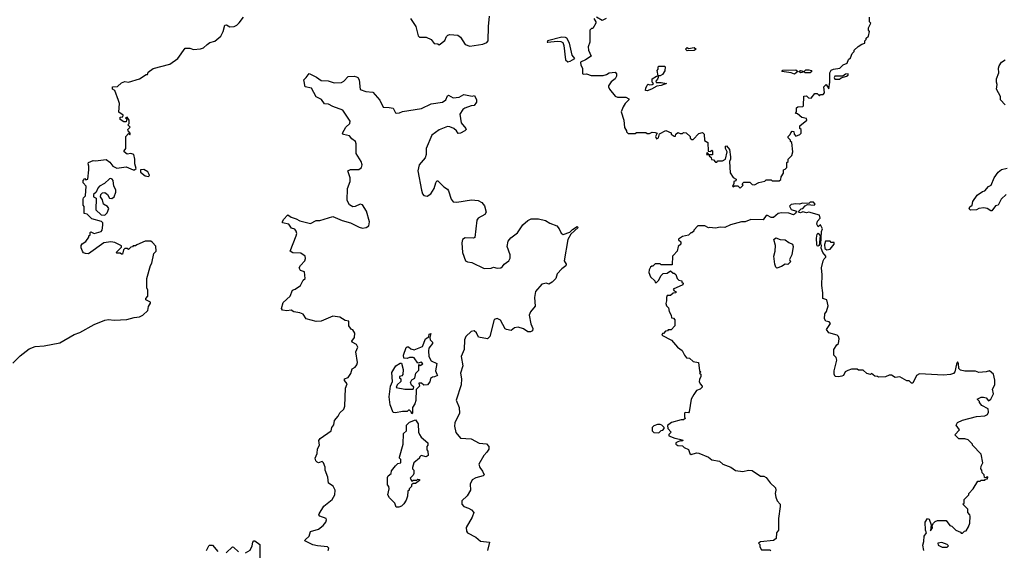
# Model space of a CAD drawing. Extents: x 2240384 to 2404287, y 351326 to 526670.
# Tile 273 of 309: x 2358034 to 2366370, y 453356 to 457844. Entities that reach past the tile are written whole.
import ezdxf

# ---------------------------------------------------------------- set-up
doc = ezdxf.new("R2010")
doc.units = 0

msp = doc.modelspace()

# ---------------------------------------------------------------- linework, layer by layer
at = {"layer": '0CON20XD'}
for points in [[(2357975, 454938.8), (2358038.8, 455001.2), (2358115, 455061.2), (2358165, 455078.8), (2358240, 455085), (2358375, 455110), (2358495, 455181.2), (2358541.7, 455198.3), (2358665, 455266), (2358755, 455301.2), (2358785, 455308.8), (2358835, 455303.3), (2358940.7, 455309.3), (2359003.9, 455326.1), (2359049.3, 455330.7), (2359076.4, 455343.6), (2359117.5, 455385), (2359123, 455417), (2359140, 455445), (2359140, 455455), (2359102.5, 455475), (2359103, 455487), (2359120, 455505), (2359120, 455555), (2359110, 455575), (2359110, 455655), (2359140, 455765), (2359152.5, 455785), (2359170, 455865), (2359190, 455885), (2359187, 455927), (2359159.3, 455959.3), (2359145, 455970), (2359095, 455970), (2359025, 455940), (2359015, 455930), (2358995, 455930), (2358988.3, 455921.7), (2358975, 455920), (2358955, 455900), (2358945, 455910), (2358925, 455910), (2358913, 455897), (2358905, 455860), (2358895, 455860), (2358885, 455870), (2358855, 455870), (2358850, 455875), (2358895, 455920), (2358895, 455930), (2358839.2, 455959.2), (2358805, 455964), (2358745, 455956.7), (2358615, 455863.3), (2358590, 455865), (2358573.3, 455873.3), (2358566.7, 455886.7), (2358553.6, 455913.6), (2358553.3, 455935), (2358562, 455948), (2358593, 455967), (2358620, 456005), (2358620, 456015), (2358630, 456025), (2358630, 456045), (2358635, 456050), (2358665, 456036.7), (2358725, 456053.3), (2358733.3, 456065), (2358736.4, 456106.4), (2358737.5, 456125), (2358726.2, 456136.2), (2358645, 456160), (2358605, 456200), (2358580, 456205), (2358580, 456265), (2358572.5, 456275), (2358570, 456325), (2358573, 456337), (2358590, 456355), (2358597.5, 456435), (2358570, 456465), (2358570, 456485), (2358585, 456500), (2358595, 456490), (2358610, 456495), (2358620, 456575), (2358620, 456605), (2358612.5, 456625), (2358617.5, 456635), (2358655, 456653.3), (2358675, 456650), (2358765, 456660), (2358797.7, 456637.7), (2358823.3, 456605), (2358855, 456588), (2358935, 456600.6), (2358995, 456572.9), (2359006.7, 456573.3), (2359021.2, 456585), (2359008.6, 456625), (2359008.8, 456665), (2359000, 456705), (2358975, 456712.5), (2358945, 456707.5), (2358917.5, 456725), (2358917.5, 456735), (2358932.5, 456755), (2358933, 456857), (2358955, 456880), (2358965, 456870), (2358970, 456875), (2358970, 456885), (2358953, 456903), (2358950, 456915), (2358970, 456935), (2358950, 456955), (2358960, 456965), (2358960, 456995), (2358945, 457020), (2358930, 457015), (2358940, 457005), (2358935, 456980), (2358915, 456980), (2358885, 457000), (2358885, 457020), (2358907.5, 457022.5), (2358910, 457035), (2358873, 457063), (2358877.5, 457135), (2358871.7, 457161.7), (2358840, 457245), (2358820, 457255), (2358820, 457275), (2358861.7, 457278.3), (2358895, 457310), (2358925, 457320), (2358955, 457316.7), (2359047, 457343), (2359105, 457380), (2359115, 457380), (2359120.7, 457399.3), (2359165, 457432.5), (2359305, 457467.5), (2359373, 457517), (2359435, 457602.5), (2359475, 457602.5), (2359505, 457592.5), (2359565, 457597.5), (2359590, 457605), (2359620, 457635), (2359645, 457650), (2359687, 457663), (2359737.5, 457705), (2359757.5, 457745), (2359771.7, 457798.3), (2359785, 457800), (2359813.6, 457783.6), (2359850, 457785), (2359873, 457797), (2359893, 457817), (2359927.5, 457865)], [(2361343.3, 457855), (2361386.7, 457785), (2361408.3, 457708.3), (2361420, 457695), (2361475, 457697.5), (2361516.4, 457676.4), (2361543, 457643), (2361575, 457640), (2361585, 457630), (2361633, 457667), (2361647.5, 457702.5), (2361657.5, 457712.5), (2361675, 457717.5), (2361743, 457713), (2361765, 457696.2), (2361804.7, 457634.7), (2361845, 457618.6), (2361955, 457636.2), (2361989.6, 457650.4), (2362001.1, 457665), (2362002.8, 457785), (2362011.5, 457875)], [(2362893.8, 457855), (2362912.5, 457825), (2362912.5, 457815), (2362885, 457770), (2362875, 457770), (2362860, 457755), (2362860, 457655), (2362847.5, 457615), (2362850, 457585), (2362872.5, 457535), (2362825, 457503.8), (2362782.5, 457485), (2362785, 457460), (2362800, 457435), (2362798.3, 457388.3), (2362805, 457382.5), (2362833.3, 457386.7), (2362872.4, 457372.4), (2362975, 457373.1), (2363000.9, 457379.1), (2363025, 457393.3), (2363075, 457400), (2363087.5, 457385), (2363087.5, 457365), (2363076.4, 457343.6), (2363040.7, 457319.3), (2363020, 457285), (2363020, 457275), (2363027.5, 457255), (2363076.4, 457196.4), (2363095, 457187.5), (2363165, 457187.5), (2363190, 457175), (2363190, 457165), (2363160, 457135), (2363143, 457107), (2363127.5, 457065), (2363147.5, 456995), (2363153, 456933), (2363170, 456905), (2363170, 456895), (2363185, 456880), (2363245, 456880), (2363255, 456890), (2363335, 456890), (2363345, 456880), (2363365, 456880), (2363388.3, 456891.7), (2363415, 456890), (2363430, 456885), (2363417.5, 456855), (2363425, 456837.5), (2363442.5, 456845), (2363451.7, 456878.3), (2363505, 456907.5), (2363548.3, 456888.3), (2363550, 456875), (2363575, 456860), (2363585, 456860), (2363590, 456875), (2363605, 456890), (2363625, 456880), (2363645, 456880), (2363655, 456890), (2363677, 456887), (2363710, 456855), (2363711.7, 456841.7), (2363725, 456830), (2363735, 456830), (2363785, 456880), (2363815, 456890), (2363830, 456875), (2363831.7, 456821.7), (2363860, 456805), (2363861.7, 456731.7), (2363885, 456730), (2363895, 456740), (2363900, 456735), (2363898.3, 456701.7), (2363870, 456700), (2363855, 456720), (2363850, 456705), (2363870, 456700), (2363871.7, 456691.7), (2363888.3, 456678.3), (2363891.7, 456661.7), (2363908.3, 456658.3), (2363925, 456640), (2363935, 456640), (2363945, 456650), (2363985, 456650), (2364010, 456665), (2364022.5, 456725), (2364010, 456755), (2364010, 456775), (2364018.3, 456778.3), (2364042.5, 456745), (2364053, 456683), (2364052.5, 456665), (2364042.5, 456645), (2364047.7, 456547.7), (2364075, 456510), (2364100, 456495), (2364098.3, 456481.7), (2364080, 456475), (2364080, 456455), (2364070, 456435), (2364075, 456430), (2364085, 456440), (2364115, 456440), (2364135, 456420), (2364160, 456445), (2364150, 456455), (2364165, 456470), (2364215, 456470), (2364235, 456450), (2364255, 456447.5), (2364293, 456467), (2364341.7, 456478.3), (2364355, 456490), (2364395, 456490), (2364405, 456480), (2364465, 456480), (2364478.3, 456491.7), (2364480, 456515), (2364500, 456545), (2364500, 456575), (2364515, 456580), (2364530, 456595), (2364530, 456635), (2364540, 456645), (2364540, 456665), (2364570, 456695), (2364580, 456725), (2364570, 456805), (2364560, 456815), (2364560, 456825), (2364540, 456845), (2364540, 456855), (2364558.3, 456871.7), (2364561.7, 456888.3), (2364575, 456900), (2364588.3, 456898.3), (2364590, 456875), (2364605, 456860), (2364638.3, 456871.7), (2364650, 456885), (2364650, 456915), (2364640, 456925), (2364640, 456945), (2364697.5, 456995), (2364695, 457007.5), (2364655, 457017.5), (2364618.3, 457048.3), (2364601.7, 457051.7), (2364610, 457065), (2364611.7, 457098.3), (2364623, 457107), (2364665, 457110), (2364670, 457115), (2364671.7, 457198.3), (2364695, 457200), (2364711.7, 457181.7), (2364735, 457180), (2364765, 457220), (2364785, 457220), (2364805, 457200), (2364815, 457210), (2364835, 457210), (2364847.5, 457225), (2364843, 457277), (2364863, 457297), (2364885, 457260), (2364893.3, 457315), (2364894.2, 457395), (2364902.9, 457417.1), (2364923.6, 457426.4), (2364977.5, 457435), (2365005, 457462.5), (2365040, 457475), (2365051.7, 457508.3), (2365068.3, 457521.7), (2365083, 457557), (2365100, 457575), (2365100, 457585), (2365133, 457617), (2365163, 457637), (2365190, 457645), (2365190, 457665), (2365200, 457675), (2365201.7, 457688.3), (2365220, 457705), (2365227.5, 457745), (2365220, 457755), (2365220, 457775), (2365240, 457815), (2365230, 457825), (2365230, 457865)], [(2363000, 457855), (2362965, 457837.5), (2362916, 457866)], [(2362675, 457488.5), (2362695, 457494.4), (2362732.5, 457515), (2362712, 457545), (2362690, 457645), (2362667, 457687), (2362654.2, 457694.2), (2362622.7, 457697.3), (2362502.5, 457665), (2362500, 457655), (2362505, 457654.2), (2362585, 457661.9), (2362615, 457659.4), (2362631.1, 457651.1), (2362641.5, 457625), (2362653.5, 457505), (2362675, 457488.5)], [(2363685, 457580), (2363670, 457595), (2363685, 457610), (2363695, 457600), (2363745, 457610), (2363760, 457595), (2363745, 457582.5), (2363685, 457580)], [(2366378, 457125), (2366336.7, 457165), (2366336.7, 457195), (2366304, 457255), (2366310, 457295), (2366302.5, 457315), (2366303.8, 457345), (2366323.3, 457395), (2366320, 457435), (2366326.1, 457453.9), (2366345, 457483.3), (2366376.7, 457505)], [(2363455, 457370), (2363440, 457370), (2363430, 457415), (2363440, 457425), (2363440, 457445), (2363445, 457450), (2363491.7, 457451.7), (2363497.5, 457445), (2363495, 457410), (2363475, 457380), (2363455, 457370)], [(2364595, 457383.3), (2364565, 457395.8), (2364487.5, 457405), (2364495, 457415.7), (2364605, 457419.4), (2364623.3, 457405), (2364595, 457383.3)], [(2364725, 457393.1), (2364684.1, 457394.1), (2364675, 457402.5), (2364645, 457393.3), (2364630, 457405), (2364645, 457413.3), (2364675, 457406.7), (2364690.7, 457419.3), (2364715, 457420.5), (2364733.8, 457415), (2364739.2, 457405), (2364725, 457393.1)], [(2360646.7, 453355), (2360652.5, 453375), (2360640, 453385), (2360555, 453392.9), (2360515, 453403.5), (2360449.2, 453435), (2360451.1, 453445), (2360483.9, 453475), (2360495.9, 453514.1), (2360563.5, 453535), (2360602.5, 453565), (2360626.7, 453595), (2360632.5, 453615), (2360628, 453625), (2360574.2, 453645), (2360567.3, 453655), (2360570, 453665), (2360610.2, 453729.8), (2360679.2, 453785), (2360700.8, 453825), (2360704, 453865), (2360687, 453897), (2360649.2, 453925), (2360643.1, 453975), (2360620, 454035), (2360619.3, 454059.3), (2360607, 454097), (2360595, 454106.2), (2360565, 454096.7), (2360551.7, 454101.7), (2360542.3, 454112.3), (2360536.2, 454135), (2360553.3, 454175), (2360554, 454215), (2360571.2, 454245), (2360566.2, 454285), (2360577.7, 454302.3), (2360670, 454365), (2360676.1, 454393.9), (2360692.3, 454417.7), (2360700, 454455), (2360730.3, 454489.7), (2360745, 454518), (2360779.3, 454550.7), (2360786.2, 454575), (2360792.7, 454727.3), (2360807.5, 454765), (2360785, 454792.5), (2360782.5, 454805), (2360813.9, 454816.1), (2360838.6, 454851.4), (2360849.3, 454890.7), (2360875, 454906), (2360888.5, 454925), (2360893.5, 454945), (2360880.8, 455035), (2360896.7, 455075), (2360886.2, 455096.2), (2360847.5, 455115), (2360846.7, 455125), (2360867.5, 455155), (2360871.7, 455191.7), (2360855, 455220), (2360843.6, 455223.6), (2360820, 455255), (2360820, 455295), (2360788.3, 455298.3), (2360745, 455327.5), (2360685, 455337.5), (2360587.2, 455292.8), (2360545, 455292.5), (2360460, 455315), (2360432.7, 455352.7), (2360405, 455364.2), (2360354.2, 455374.2), (2360333, 455387), (2360295, 455381.2), (2360257.5, 455387.5), (2360250.7, 455400.7), (2360265, 455452.5), (2360325, 455506.7), (2360344, 455556), (2360365, 455563.3), (2360412.5, 455595), (2360435, 455640), (2360450, 455655), (2360445, 455710), (2360411.7, 455721.7), (2360400, 455745), (2360410, 455765), (2360446.7, 455803.3), (2360452.5, 455825), (2360450, 455845), (2360415, 455870), (2360345, 455871.2), (2360323.8, 455885), (2360375.7, 456015.7), (2360380, 456035), (2360375.5, 456055.5), (2360362, 456072), (2360335, 456081.2), (2360313.3, 456115), (2360260, 456125), (2360257.5, 456135), (2360266.4, 456153.6), (2360305, 456192.5), (2360333.2, 456173.2), (2360375, 456160.6), (2360405, 456142.5), (2360495, 456120), (2360545, 456146.2), (2360575, 456145.7), (2360685, 456179.2), (2360765, 456144.2), (2360835.9, 456125.9), (2360908.3, 456088.3), (2360935, 456080.8), (2360967.5, 456085), (2360989.2, 456100.8), (2360996.2, 456135), (2360970, 456225), (2360935, 456277.5), (2360915, 456282.5), (2360875, 456262.5), (2360855, 456260), (2360825, 456278.8), (2360807.1, 456315), (2360809.5, 456415), (2360830.8, 456475), (2360830.8, 456505), (2360811.2, 456565), (2360835.8, 456575.8), (2360905, 456576.2), (2360928.8, 456595), (2360934, 456615), (2360925.6, 456645.6), (2360883.1, 456713.1), (2360883.3, 456795), (2360877.5, 456815), (2360846.9, 456836.9), (2360825, 456862), (2360775, 456872.5), (2360768, 456885), (2360795, 456934), (2360829.2, 456965), (2360832.5, 456985), (2360768.9, 457078.9), (2360685, 457108.9), (2360649.2, 457129.2), (2360613.3, 457133.3), (2360587.7, 457167.7), (2360545, 457190.8), (2360505.7, 457265.7), (2360451.2, 457275), (2360440, 457335), (2360460, 457355)], [(2360460, 457355), (2360485, 457387.5), (2360547.1, 457357.1), (2360585, 457330.5), (2360645, 457328.1), (2360695, 457308.8), (2360758, 457312), (2360777.1, 457322.9), (2360815, 457364), (2360865, 457366.2), (2360885, 457361.2), (2360895.7, 457355.7), (2360909.2, 457335), (2360915, 457253.3), (2360965, 457237.5), (2361025, 457231.4), (2361083.6, 457163.6), (2361112.2, 457105), (2361162.6, 457102.6), (2361194.4, 457094.4), (2361215, 457057.5), (2361224.1, 457054.1), (2361250, 457055), (2361275, 457068.8), (2361436.8, 457093.2), (2361516.9, 457133.1), (2361613.3, 457146.7), (2361640.8, 457165), (2361655, 457200), (2361665, 457206.7), (2361705, 457184.2), (2361755, 457188.6), (2361795, 457210.8), (2361865, 457197.5), (2361885, 457202.5), (2361902.5, 457165), (2361900, 457145), (2361880.7, 457119.3), (2361856.4, 457116.4), (2361803.2, 457096.8), (2361785.7, 457084.3), (2361760.8, 457045), (2361770.9, 456970.9), (2361812, 456925), (2361813.8, 456915), (2361803.8, 456905), (2361765, 456882.9), (2361745, 456880), (2361730.8, 456905), (2361710, 456925), (2361675, 456939.1), (2361655, 456940.4), (2361585, 456912.5), (2361523.3, 456866.7), (2361474.3, 456755), (2361475.6, 456705), (2361468.1, 456675), (2361416, 456615), (2361405.8, 456565), (2361435, 456402.5), (2361445, 456370), (2361455, 456358), (2361485, 456352.5), (2361515, 456371.2), (2361542.5, 456415), (2361556.7, 456465), (2361565, 456480), (2361575, 456480), (2361625, 456430), (2361655, 456411.2), (2361665, 456396.2), (2361687.8, 456325), (2361704.1, 456304.1), (2361735, 456300), (2361859.1, 456320.9), (2361915.5, 456315.5), (2361946.8, 456296.8), (2361969.1, 456269.1), (2361982.5, 456215), (2361971.2, 456195), (2361916.7, 456165), (2361905, 456147.1), (2361888.2, 456001.8), (2361875, 455996.5), (2361805, 455997.5), (2361782, 455985), (2361776.1, 455956.1), (2361784, 455875), (2361808, 455805), (2361825, 455796), (2361860.8, 455790.8), (2361965, 455739.2), (2362025, 455743.5), (2362045, 455750.8), (2362075, 455741.9), (2362106, 455744), (2362121.8, 455755), (2362135, 455776.2), (2362175, 455804), (2362185, 455827.5), (2362186.3, 455853.7), (2362162.1, 455925), (2362169, 455971), (2362191.6, 455998.4), (2362247.6, 456042.4), (2362292.6, 456107.4), (2362334.6, 456145.4), (2362365, 456158.9), (2362425, 456160.6), (2362485, 456145.8), (2362523.2, 456123.2), (2362580.4, 456100.4), (2362600.8, 456075), (2362617.4, 456037.4), (2362635, 456027.8), (2362692.2, 456047.8), (2362715, 456069.6), (2362755, 456093.8), (2362762, 456085), (2362699.1, 456030.9), (2362674.2, 455985), (2362643.8, 455805), (2362660, 455775), (2362658.3, 455761.7), (2362625, 455736.2), (2362585.7, 455694.3), (2362574, 455656), (2362543.3, 455625), (2362515, 455606.7), (2362495, 455614), (2362453.1, 455606.9), (2362400, 455545), (2362391.1, 455495), (2362398.1, 455421.9), (2362358.2, 455371.8), (2362347.5, 455345), (2362361.3, 455271.3), (2362377.9, 455232.1), (2362376.4, 455213.6), (2362357.5, 455205), (2362335, 455204.4), (2362299.3, 455229.3), (2362255, 455243.5), (2362222.5, 455237.5), (2362195, 455213.8), (2362155, 455222.5), (2362145, 455230), (2362103.4, 455303.4), (2362075, 455317.5), (2362051.2, 455308.8), (2362012.9, 455165), (2361995, 455143.3), (2361917.5, 455157.5), (2361901.4, 455195), (2361881.9, 455211.9), (2361855, 455206.4), (2361810.8, 455165), (2361800.4, 455135), (2361797.6, 455055), (2361771.6, 454995), (2361786.9, 454915), (2361765.2, 454855), (2361773.1, 454805), (2361770.7, 454755), (2361730.3, 454625), (2361754.3, 454565), (2361757.6, 454515), (2361716.9, 454433.1), (2361714.7, 454404.8), (2361725, 454352.5), (2361765, 454303.8), (2361855, 454298.7), (2361925, 454261.2), (2361987.3, 454257.3), (2362006.4, 454235), (2362005, 454211.2), (2361990, 454185), (2361962.9, 454157.1), (2361922.5, 454085), (2361928.9, 454055), (2361952.2, 454025), (2361965.9, 453994.1), (2361957.5, 453985), (2361895, 453970), (2361865, 453951.2), (2361848.1, 453915), (2361851.4, 453865), (2361822, 453818), (2361776.7, 453775), (2361776.7, 453745), (2361795, 453726.7), (2361835, 453713.3), (2361858.3, 453698.3), (2361877.5, 453675), (2361863.8, 453635), (2361815, 453547.5), (2361817.3, 453517.3), (2361824.2, 453504.2), (2361895, 453465.8), (2361935, 453432.5), (2362012.5, 453425), (2361994.2, 453355)], [(2363345, 457243.3), (2363333.3, 457245), (2363333.8, 457265), (2363345, 457290), (2363355, 457297.5), (2363365, 457292.5), (2363390, 457295), (2363400, 457305), (2363390, 457315), (2363390, 457345), (2363425, 457367.5), (2363440, 457370), (2363440, 457355), (2363435, 457340), (2363420, 457325), (2363421.7, 457311.7), (2363463.6, 457313.6), (2363510, 457305), (2363465, 457286.2), (2363428.3, 457281.7), (2363382.5, 457255), (2363345, 457243.3)], [(2364975, 457340), (2364988.3, 457351.7), (2365035, 457366.7), (2365047.5, 457375), (2365047.5, 457385), (2365025, 457383.3), (2365003.3, 457366.7), (2364935, 457366.2), (2364930, 457355), (2364935, 457340), (2364975, 457340)], [(2359125, 456517.5), (2359132.5, 456525), (2359131.2, 456535), (2359117.3, 456557.3), (2359085, 456576.2), (2359057, 456573), (2359056.7, 456555), (2359095, 456524.5), (2359125, 456517.5)], [(2366385, 456366.7), (2366343.2, 456326.8), (2366316.7, 456275), (2366295, 456270), (2366265, 456227.5), (2366255, 456226.7), (2366225.6, 456245.6), (2366196.7, 456253.3), (2366155, 456246), (2366134.4, 456235.6), (2366084.2, 456234.2), (2366073.8, 456245), (2366078.8, 456261.2), (2366097.5, 456275), (2366102.5, 456305), (2366140.8, 456359.2), (2366185, 456391.2), (2366205, 456397.5), (2366235, 456432.5), (2366260, 456445), (2366285, 456507.5), (2366318.8, 456555), (2366345, 456576.2), (2366395, 456587.1)], [(2358755, 456190), (2358775, 456210), (2358787.7, 456247.7), (2358777.5, 456265), (2358743, 456283), (2358735, 456320), (2358717.5, 456345), (2358720, 456365), (2358735, 456380), (2358755, 456382.5), (2358777.5, 456365), (2358795, 456333.3), (2358815, 456330.8), (2358834, 456345), (2358848.6, 456385), (2358847.5, 456405), (2358831.2, 456435), (2358825, 456482.5), (2358815.9, 456495.9), (2358805, 456500), (2358795, 456497.5), (2358753, 456457), (2358710, 456435), (2358695, 456420), (2358680, 456385), (2358660, 456365), (2358660, 456345), (2358680, 456335), (2358678, 456235), (2358725, 456193.3), (2358755, 456190)], [(2365687.5, 453355), (2365679.3, 453400.7), (2365688.3, 453431.7), (2365691.2, 453475), (2365710, 453505), (2365703, 453527), (2365700, 453595), (2365720, 453625), (2365735, 453620), (2365751.7, 453571.7), (2365745, 453520), (2365762.5, 453545), (2365760, 453565), (2365770, 453585), (2365785, 453600), (2365805, 453607.5), (2365877, 453607), (2365910, 453565), (2365925, 453560), (2365960, 453525), (2365998.3, 453508.3), (2366005, 453500), (2366015, 453500), (2366031.7, 453518.3), (2366048.3, 453521.7), (2366067.5, 453555), (2366077.5, 453585), (2366080, 453645), (2366077, 453657), (2366060, 453675), (2366060, 453705), (2366020, 453745), (2366030, 453755), (2366030, 453785), (2366070, 453825), (2366070, 453835), (2366107.5, 453875), (2366145, 453940), (2366165, 453940), (2366175, 453950), (2366205, 453950), (2366211.7, 453958.3), (2366228.3, 453961.7), (2366230, 453975), (2366225, 453980), (2366215, 453970), (2366201.7, 453971.7), (2366200, 453995), (2366181.7, 454011.7), (2366180, 454035), (2366170, 454045), (2366173, 454067), (2366187.5, 454095), (2366175, 454170), (2366100, 454245), (2366100, 454255), (2366065, 454290), (2366035, 454300), (2365985, 454300), (2365951.7, 454331.7), (2365990, 454375), (2365962.5, 454415), (2365973.6, 454436.4), (2366015, 454457.5), (2366135, 454488.6), (2366205, 454491.9), (2366228, 454505), (2366237, 454523), (2366232.5, 454552.5), (2366180.7, 454580.7), (2366160, 454605), (2366160, 454615), (2366140, 454635), (2366175, 454651.2), (2366195, 454651.2), (2366216.1, 454646.1), (2366235, 454620), (2366256.4, 454633.6), (2366279.3, 454680.7), (2366271.2, 454718.8), (2366290, 454755), (2366289.2, 454795), (2366277.1, 454845), (2366245, 454872.9), (2366215, 454864.2), (2366155, 454860), (2366125, 454870.8), (2366035, 454870.8), (2365999.7, 454879.7), (2365983.8, 454895), (2365982.5, 454935), (2365975, 454950), (2365965, 454930), (2365951.2, 454865), (2365939.5, 454850.5), (2365915, 454842.5), (2365855, 454837.5), (2365651.8, 454848.2), (2365625.6, 454834.4), (2365595, 454770), (2365585, 454770), (2365565, 454790), (2365545, 454790), (2365485, 454822.5), (2365445, 454817.5), (2365415, 454837.5), (2365395, 454837.5), (2365365, 454822.5), (2365305, 454820), (2365297, 454827), (2365275, 454830), (2365245, 454850), (2365237.5, 454842.5), (2365205, 454850), (2365175, 454880), (2365135, 454880), (2365125, 454887.5), (2365077, 454887), (2365045, 454877.5), (2365023.6, 454866.4), (2365007.5, 454835), (2364995, 454827.5), (2364965, 454822.5), (2364937, 454827), (2364930, 454845), (2364930, 454875), (2364952.5, 454965), (2364946.1, 454986.1), (2364927.5, 455005), (2364927.5, 455055), (2364953.3, 455095), (2364967.5, 455105), (2364972.5, 455145), (2364966.7, 455165), (2364955, 455176.7), (2364885, 455196.7), (2364863.6, 455223.6), (2364897.5, 455275), (2364887, 455287), (2364860, 455295), (2364847.5, 455315), (2364850, 455355), (2364863.9, 455376.1), (2364877.5, 455425), (2364867.5, 455475), (2364833.3, 455485), (2364833.6, 455533.6), (2364823.9, 455596.1), (2364827.5, 455685), (2364821.2, 455745), (2364836.2, 455805), (2364845, 455822.5), (2364860, 455835), (2364860, 455845), (2364833.9, 455873.9), (2364820.7, 455910.7), (2364822.5, 455935), (2364817.5, 455945), (2364823, 456053), (2364830, 456075), (2364815, 456110), (2364795, 456092.5), (2364782.9, 456115), (2364789.3, 456140.7), (2364810, 456165), (2364805, 456190), (2364715, 456216.7), (2364695, 456210), (2364665, 456220), (2364645, 456210), (2364627.5, 456215), (2364630, 456225), (2364650, 456245), (2364665, 456247.5), (2364685, 456270), (2364705, 456280), (2364760, 456275), (2364770, 456285), (2364755, 456300), (2364725, 456300), (2364715, 456290), (2364665, 456293.3), (2364633, 456283), (2364605, 456287.5), (2364565, 456280), (2364552.5, 456267.5), (2364565, 456237.5), (2364610, 456225), (2364601.2, 456205), (2364585, 456194.3), (2364545, 456208.8), (2364485, 456211.2), (2364456.4, 456203.6), (2364415, 456171.2), (2364395, 456170), (2364365, 456187.5), (2364355, 456187.5), (2364328, 456152), (2364225, 456153.8), (2364175.7, 456134.3), (2364145, 456133.8), (2364052, 456108), (2364005, 456086.7), (2363965, 456090), (2363925, 456080), (2363875, 456087.5), (2363865, 456082.5), (2363835, 456100), (2363775, 456100), (2363740, 456065), (2363740, 456055), (2363725, 456040), (2363715, 456040), (2363695, 456020), (2363645, 456010), (2363611.7, 455988.3), (2363611.7, 455981.7), (2363630, 455965), (2363630, 455945), (2363610, 455925), (2363600, 455885), (2363568.3, 455851.7), (2363560, 455845), (2363558.3, 455771.7), (2363465, 455770), (2363455, 455780), (2363415, 455780), (2363395, 455760), (2363385, 455760), (2363375, 455750), (2363363, 455727), (2363360, 455705), (2363375, 455670), (2363410, 455635), (2363415, 455620), (2363425, 455620), (2363445, 455640), (2363463, 455677), (2363481.7, 455698.3), (2363515, 455700), (2363545, 455720), (2363565, 455700), (2363575, 455700), (2363588.3, 455688.3), (2363600, 455655), (2363615, 455640), (2363640, 455635), (2363640, 455625), (2363650, 455615), (2363648.3, 455601.7), (2363567.5, 455565), (2363575, 455550), (2363590, 455545), (2363590, 455535), (2363565, 455530), (2363545, 455510), (2363515, 455510), (2363510, 455495), (2363510, 455465), (2363503, 455443), (2363510, 455425), (2363527, 455407), (2363532.5, 455375), (2363550, 455345), (2363551.7, 455321.7), (2363568.3, 455318.3), (2363580, 455305), (2363580, 455255), (2363548.3, 455221.7), (2363525, 455220), (2363518.3, 455211.7), (2363501.7, 455208.3), (2363485, 455190), (2363475, 455190), (2363470, 455175), (2363553, 455133), (2363604.1, 455074.1), (2363642.5, 455045), (2363662.5, 455005), (2363680, 454985), (2363705, 454980), (2363735, 454952.5), (2363780, 454945), (2363790, 454875), (2363800, 454865), (2363790, 454855), (2363800, 454845), (2363800, 454825), (2363788.3, 454801.7), (2363787.5, 454785), (2363793.9, 454763.9), (2363812.5, 454745), (2363812.5, 454735), (2363795, 454717.5), (2363765, 454707.5), (2363740, 454675), (2363720, 454635), (2363701.7, 454528.3), (2363695, 454520), (2363668.3, 454521.7), (2363662.5, 454515), (2363662.5, 454485), (2363668.3, 454471.7), (2363655, 454460), (2363635, 454460), (2363553, 454437), (2363518.3, 454411.7), (2363520, 454385), (2363550, 454355), (2363530, 454335), (2363530, 454325), (2363580, 454305), (2363645, 454290), (2363648.3, 454281.7), (2363635, 454280), (2363625, 454282.5), (2363599.3, 454270.7), (2363590, 454265), (2363590, 454255), (2363605, 454242.5), (2363645, 454240), (2363660, 454225), (2363695, 454207.5), (2363707.5, 454175), (2363720, 454165), (2363765, 454180), (2363785, 454177.5), (2363865, 454143.3), (2363895, 454120), (2363959.5, 454109.5), (2363987.5, 454085), (2364055, 454060), (2364095, 454030), (2364155, 454022.9), (2364205, 454033.8), (2364235, 454030), (2364305, 453983.3), (2364335, 453982.5), (2364353, 453973), (2364387, 453927), (2364432.5, 453885), (2364436.7, 453865), (2364430, 453835), (2364436.7, 453805), (2364447.5, 453775), (2364472.5, 453745), (2364473.3, 453725), (2364457.5, 453625), (2364457.5, 453525), (2364442.5, 453505), (2364437.5, 453455), (2364415, 453437.5), (2364305, 453426.7), (2364290, 453415), (2364300, 453405), (2364300, 453385), (2364315, 453360), (2364385, 453360), (2364393, 453353)], [(2364445, 455742.5), (2364435, 455750), (2364428, 455775), (2364418, 455845), (2364430.6, 455885), (2364434, 455935), (2364420, 455985), (2364435, 456000), (2364473.6, 455983.6), (2364515, 455982.5), (2364545, 455960), (2364576.4, 455946.4), (2364583.3, 455925), (2364572.5, 455855), (2364552.5, 455815), (2364560, 455795), (2364537, 455773), (2364515, 455776.7), (2364485, 455757.5), (2364445, 455742.5)], [(2364795, 455927.5), (2364785, 455930), (2364781.7, 455941.7), (2364780.8, 455995), (2364785, 456030), (2364795, 456037.5), (2364810, 456015), (2364802.5, 455935), (2364795, 455927.5)], [(2364867, 455897), (2364895, 455903.3), (2364930, 455945), (2364928.3, 455958.3), (2364905, 455960), (2364895, 455970), (2364855, 455970), (2364847, 455943), (2364849.3, 455909.3), (2364867, 455897)], [(2361355, 454510), (2361348.3, 454528.3), (2361335, 454540), (2361325, 454540), (2361315, 454530), (2361275, 454530), (2361215, 454517.5), (2361195, 454522.5), (2361171.2, 454585), (2361163.3, 454655), (2361173.8, 454745), (2361190, 454785), (2361185, 454860), (2361217.5, 454915), (2361255, 454940), (2361265, 454940), (2361280, 454885), (2361277, 454843), (2361268.3, 454831.7), (2361250, 454825), (2361250, 454815), (2361260, 454805), (2361260, 454785), (2361230, 454755), (2361221.7, 454731.7), (2361295, 454718.8), (2361365, 454720), (2361370, 454735), (2361351.7, 454751.7), (2361342.5, 454775), (2361353.6, 454796.4), (2361378.3, 454811.7), (2361386.7, 454855), (2361411.7, 454878.3), (2361411.7, 454928.3), (2361425, 454920), (2361447, 454933), (2361435, 454947.5), (2361405, 454940), (2361375, 454982.5), (2361366.4, 454986.4), (2361333.6, 454986.4), (2361315, 454977.5), (2361285, 454980), (2361283.3, 455005), (2361305, 455070), (2361315, 455077.5), (2361327, 455077), (2361345, 455060), (2361375, 455052.5), (2361445, 455080), (2361470, 455145), (2361498.3, 455161.7), (2361500, 455185), (2361515, 455190), (2361507.5, 455155), (2361510, 455135), (2361530, 455115), (2361530, 455105), (2361498, 455065), (2361493.8, 455043.8), (2361498.8, 454995), (2361518, 454958), (2361566.7, 454935), (2361553.3, 454875), (2361566.4, 454846.4), (2361570, 454835), (2361545, 454822.5), (2361528.3, 454821.7), (2361511.7, 454808.3), (2361505, 454780), (2361485.9, 454754.1), (2361455, 454752.5), (2361435, 454770), (2361411.7, 454768.3), (2361420, 454745), (2361390, 454715), (2361386.4, 454623.6), (2361380, 454595), (2361360, 454565), (2361360, 454515), (2361355, 454510)], [(2361245, 453720), (2361221.7, 453721.7), (2361210, 453755), (2361165, 453800), (2361150, 453825), (2361162.5, 453875), (2361160, 453895), (2361148.3, 453908.3), (2361148.3, 453971.7), (2361153.6, 453986.4), (2361180, 454005), (2361183, 454027), (2361215, 454070), (2361235, 454090), (2361260, 454095), (2361260, 454125), (2361250, 454135), (2361250, 454145), (2361280, 454255), (2361282.5, 454345), (2361310, 454365), (2361310, 454415), (2361335, 454440), (2361385, 454460), (2361407.5, 454425), (2361410, 454355), (2361420, 454335), (2361433.3, 454313.3), (2361490, 454265), (2361490, 454245), (2361480, 454235), (2361480, 454205), (2361490, 454195), (2361491.7, 454158.3), (2361475, 454147.5), (2361431.7, 454158.3), (2361420, 454145), (2361420, 454135), (2361370, 454095), (2361360, 454055), (2361360, 454045), (2361370, 454035), (2361370, 454005), (2361365, 453990), (2361340, 453965), (2361355, 453940), (2361365, 453950), (2361395, 453950), (2361405, 453957.5), (2361420, 453955), (2361420, 453945), (2361385, 453920), (2361365, 453920), (2361351.7, 453908.3), (2361350, 453895), (2361330, 453875), (2361330, 453865), (2361320, 453855), (2361317.5, 453815), (2361305, 453780), (2361285, 453750), (2361265, 453730), (2361245, 453720)], [(2363445, 454350), (2363465, 454370), (2363478.3, 454371.7), (2363490, 454385), (2363490, 454395), (2363470, 454415), (2363455, 454420), (2363435, 454420), (2363401.7, 454408.3), (2363390, 454395), (2363390, 454365), (2363403, 454353), (2363445, 454350)], [(2359945, 453333.3), (2359985, 453358.1), (2360002.2, 453395), (2360007.1, 453425), (2360015, 453435.8), (2360025, 453435.6), (2360066.1, 453405), (2360066, 453265)], [(2365885, 453382), (2365896.2, 453395), (2365885, 453406.2), (2365840.7, 453420.7), (2365806.7, 453415), (2365810.5, 453400.5), (2365843.1, 453383.1), (2365885, 453382)], [(2359614.6, 453355), (2359634.2, 453395), (2359641.7, 453398.3), (2359665, 453398.8), (2359710.6, 453345)], [(2359781.1, 453335), (2359835, 453384.5), (2359845, 453381.9), (2359885, 453341.9)]]:
    msp.add_lwpolyline(points, dxfattribs=at)

doc.saveas('drawing.dxf')
